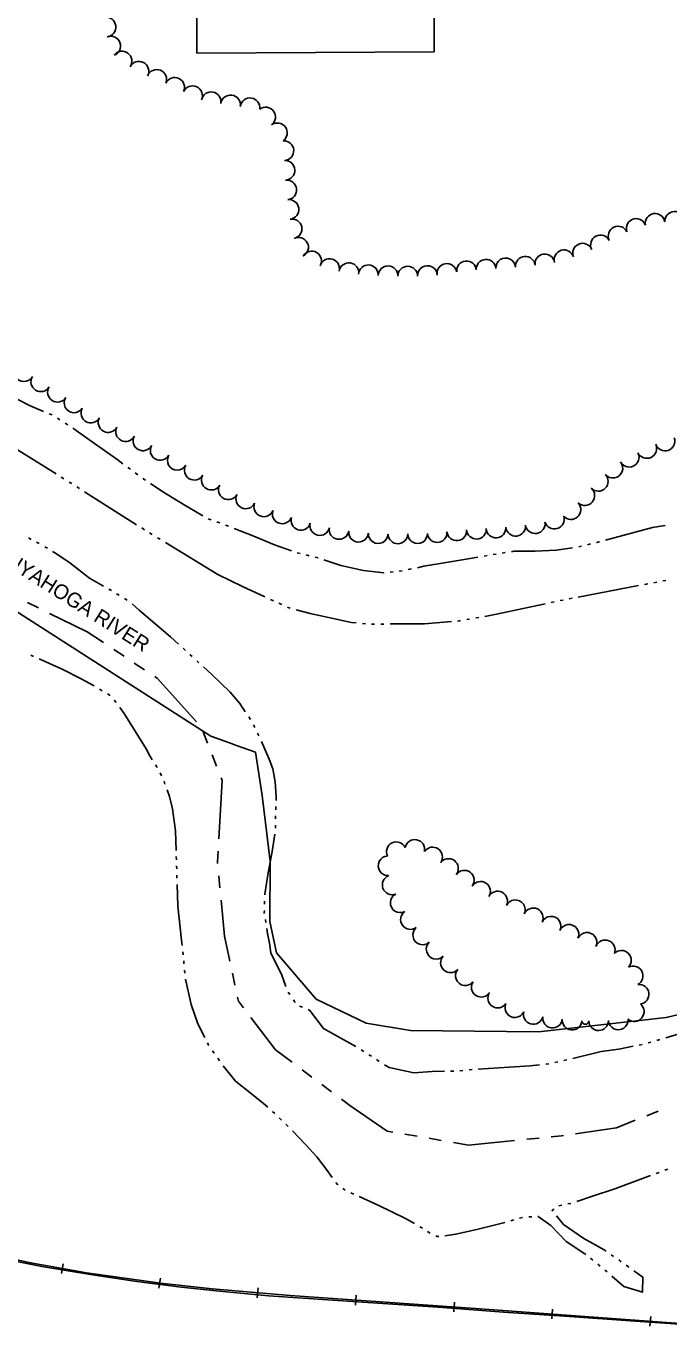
# Model space of a CAD drawing. Extents: x -25029 to 2274964, y -81170 to 687028.
# Drawn here: x -9007 to -8354, y -64587 to -63252 of the extents above; entities that cross this region are included whole.
import ezdxf

# ---------------------------------------------------------------- set-up
doc = ezdxf.new("R2010")
doc.units = 0
for name, color, linetype in [('BLDG', 7, 'Continuous'), ('DIVISIONS', 7, 'Continuous'), ('DV_X_Corp_Line', 7, 'Continuous'), ('RD_X_RR_1', 7, 'Continuous'), ('ROAD-NAME', 7, 'Continuous'), ('RR', 7, 'Continuous'), ('TREES', 7, 'Continuous'), ('WATER', 7, 'Continuous')]:
    doc.layers.add(name, color=color, linetype=linetype)

msp = doc.modelspace()

# ---------------------------------------------------------------- linework, layer by layer
at = {"layer": 'BLDG'}
msp.add_lwpolyline([(-8592, -63278.3), (-8592.2, -63238.4), (-8494.3, -63237.9), (-8494.9, -63129.4), (-8542.9, -63129.7), (-8543.3, -63056.9), (-8553.9, -63056.9), (-8554.4, -62957.7), (-8876.2, -62959.3), (-8875, -63202.3), (-8833.6, -63202.1), (-8833.2, -63279.4)], close=True, dxfattribs=at)
at = {"layer": 'DIVISIONS'}
for p, q in [((-9005.4, -63837.6), (-8994.1, -63843.1)), ((-8917.6, -63885.2), (-8907.2, -63892.1)), ((-8896.8, -63899.1), (-8886.4, -63906)), ((-8826.9, -63969), (-8822.3, -63980.6)), ((-8817.7, -63992.3), (-8813.2, -64003.9)), ((-8810.9, -64115.2), (-8809.8, -64127.6)), ((-8797.1, -64214), (-8794.5, -64226.3)), ((-8726.4, -64312.2), (-8716.4, -64319.7)), ((-8706.4, -64327.2), (-8696.4, -64334.7)), ((-8376.2, -64358.9), (-8364.6, -64354.3)), ((-8621.8, -64377.7), (-8609.5, -64379.8)), ((-8597.2, -64381.9), (-8584.9, -64384)), ((-8498.1, -64382.8), (-8485.6, -64381.6))]:
    msp.add_line(p, q, dxfattribs=at)
for points in [[(-8982.9, -63848.6), (-8944.5, -63867.3), (-8928, -63878.3)], [(-8876, -63912.9), (-8873.6, -63914.5), (-8833.6, -63958.7)], [(-8808.6, -64015.6), (-8807.5, -64018.3), (-8810.9, -64077.8)], [(-8811.7, -64090.2), (-8812.3, -64100.9), (-8812.1, -64102.7)], [(-8808.6, -64140.1), (-8805.2, -64176.4), (-8799.7, -64201.8)], [(-8791.9, -64238.5), (-8791, -64242.5), (-8785.9, -64249.2)], [(-8778.3, -64259.1), (-8753.3, -64292), (-8736.4, -64304.7)], [(-8686.3, -64342.2), (-8677.7, -64348.6), (-8639.9, -64374.6), (-8634.2, -64375.6)], [(-8448.4, -64377.2), (-8406.9, -64371.2), (-8387.8, -64363.6)], [(-8473.2, -64380.4), (-8462.9, -64379.3), (-8460.8, -64379)], [(-8572.5, -64386.1), (-8557.3, -64388.8), (-8510.5, -64384.1)]]:
    msp.add_lwpolyline(points, dxfattribs=at)
at = {"layer": 'DV_X_Corp_Line'}
for p, q in [((-9156.3, -63757.2), (-8819, -63973.5)), ((-9156.3, -63757.2), (-8819, -63973.5)), ((-8819, -63973.5), (-9156.3, -63757.2)), ((-8819, -63973.5), (-9156.3, -63757.2)), ((-8819, -63973.5), (-8804.9, -63978.6)), ((-8819, -63973.5), (-8804.9, -63978.6)), ((-8804.9, -63978.6), (-8819, -63973.5)), ((-8804.9, -63978.6), (-8819, -63973.5)), ((-8804.9, -63978.6), (-8802.1, -63979.6)), ((-8804.9, -63978.6), (-8802.1, -63979.6)), ((-8802.1, -63979.6), (-8804.9, -63978.6)), ((-8802.1, -63979.6), (-8804.9, -63978.6)), ((-8802.1, -63979.6), (-8799.1, -63980.6)), ((-8802.1, -63979.6), (-8799.1, -63980.6)), ((-8799.1, -63980.6), (-8802.1, -63979.6)), ((-8799.1, -63980.6), (-8802.1, -63979.6)), ((-8799.1, -63980.6), (-8793.9, -63982.5)), ((-8799.1, -63980.6), (-8793.9, -63982.5)), ((-8793.9, -63982.5), (-8799.1, -63980.6)), ((-8793.9, -63982.5), (-8799.1, -63980.6)), ((-8793.9, -63982.5), (-8773.7, -63989.7)), ((-8793.9, -63982.5), (-8773.7, -63989.7)), ((-8773.7, -63989.7), (-8793.9, -63982.5)), ((-8773.7, -63989.7), (-8793.9, -63982.5)), ((-8773.7, -63989.7), (-8766.8, -64033.7)), ((-8773.7, -63989.7), (-8766.8, -64033.7)), ((-8766.8, -64033.7), (-8773.7, -63989.7)), ((-8766.8, -64033.7), (-8773.7, -63989.7)), ((-8766.8, -64033.7), (-8758.6, -64100.5)), ((-8766.8, -64033.7), (-8758.6, -64100.5)), ((-8758.6, -64100.5), (-8766.8, -64033.7)), ((-8758.6, -64100.5), (-8766.8, -64033.7)), ((-8758.6, -64100.5), (-8759.1, -64161.6)), ((-8758.6, -64100.5), (-8759.1, -64161.6)), ((-8759.1, -64161.6), (-8758.6, -64100.5)), ((-8759.1, -64161.6), (-8758.6, -64100.5)), ((-8759.1, -64161.6), (-8752.2, -64193.6)), ((-8759.1, -64161.6), (-8752.2, -64193.6)), ((-8752.2, -64193.6), (-8759.1, -64161.6)), ((-8752.2, -64193.6), (-8759.1, -64161.6)), ((-8752.2, -64193.6), (-8711.9, -64240.4)), ((-8752.2, -64193.6), (-8711.9, -64240.4)), ((-8711.9, -64240.4), (-8752.2, -64193.6)), ((-8711.9, -64240.4), (-8752.2, -64193.6)), ((-8711.9, -64240.4), (-8661.2, -64264.8)), ((-8711.9, -64240.4), (-8661.2, -64264.8)), ((-8661.2, -64264.8), (-8711.9, -64240.4)), ((-8661.2, -64264.8), (-8711.9, -64240.4)), ((-8356.5, -64259.3), (-8295.1, -64244.5)), ((-8356.5, -64259.3), (-8295.1, -64244.5)), ((-8295.1, -64244.5), (-8356.5, -64259.3)), ((-8295.1, -64244.5), (-8356.5, -64259.3)), ((-8486.3, -64273.6), (-8356.5, -64259.3)), ((-8486.3, -64273.6), (-8356.5, -64259.3)), ((-8356.5, -64259.3), (-8486.3, -64273.6)), ((-8356.5, -64259.3), (-8486.3, -64273.6)), ((-8661.2, -64264.8), (-8616.3, -64272.5)), ((-8661.2, -64264.8), (-8616.3, -64272.5)), ((-8616.3, -64272.5), (-8661.2, -64264.8)), ((-8616.3, -64272.5), (-8661.2, -64264.8)), ((-8616.3, -64272.5), (-8486.3, -64273.6)), ((-8616.3, -64272.5), (-8486.3, -64273.6)), ((-8486.3, -64273.6), (-8616.3, -64272.5)), ((-8486.3, -64273.6), (-8616.3, -64272.5))]:
    msp.add_line(p, q, dxfattribs=at)
at = {"layer": 'RD_X_RR_1'}
msp.add_lwpolyline([(-9225.8, -64451.8), (-9193.7, -64461.8), (-9157.9, -64472.5), (-9119.3, -64483.5), (-9078.6, -64494.1), (-9033, -64503.8), (-8990.6, -64512), (-8939.1, -64520.7), (-8894.3, -64527.3), (-8849.3, -64533), (-8810.1, -64537.3), (-8760.6, -64541.9), (-8695, -64546.3), (-8649.5, -64549.4), (-8583.3, -64553.9), (-8521.8, -64558.4), (-8454.6, -64562.9), (-8388.1, -64567.8), (-8337.8, -64570.9), (-8273.7, -64575.7), (-8204.8, -64580), (-8152.5, -64583.8), (-8113.8, -64586.5)], dxfattribs=at)
at = {"layer": 'RR'}
for p, q in [((-8969, -64509.3), (-8970.7, -64519.1)), ((-8870.3, -64524), (-8871.7, -64534)), ((-8771, -64533.8), (-8771.9, -64543.8)), ((-8671.4, -64541.3), (-8672.1, -64551.3)), ((-8571.6, -64548.2), (-8572.3, -64558.1)), ((-8471.9, -64555.4), (-8472.6, -64565.4)), ((-8372.1, -64562.8), (-8372.9, -64572.8))]:
    msp.add_line(p, q, dxfattribs=at)
msp.add_lwpolyline([(-8123, -64584.1), (-8351.4, -64569.3), (-8550.3, -64554.7), (-8738.4, -64541.7), (-8817.7, -64534.7), (-8870.3, -64529.1), (-8945.3, -64518.6), (-9004, -64508.1), (-9104.9, -64485.3), (-9189, -64461.6), (-9278.4, -64432.1), (-9377.8, -64393.2), (-9451.7, -64359.8), (-9555.4, -64306.9), (-9661.5, -64244.3), (-9748.4, -64184.6)], dxfattribs=at)
at = {"layer": 'TREES'}
for centre, radius, start, end in [((-8925.5, -63253), 10, 277.5551, 97.5551), ((-8920.7, -63272.3), 10, 290.2806, 110.2806), ((-8909.2, -63287.5), 10, 324.1358, 144.1358), ((-8892.1, -63297.9), 10, 333.1016, 153.1016), ((-8874, -63306.2), 10, 337.6704, 157.6704), ((-8855.7, -63314.3), 10, 334.9263, 154.9263), ((-8837.6, -63322.8), 10, 334.7207, 154.7207), ((-8818.7, -63328.9), 10, 349.4937, 169.4937), ((-8799, -63332.1), 10, 351.7363, 171.7363), ((-8779.2, -63335), 10, 351.8112, 171.8112), ((-8763.3, -63344.4), 10, 306.8933, 126.8933), ((-8751.4, -63360.5), 10, 306.0391, 126.0391), ((-8744.8, -63378.6), 10, 274.2338, 94.2338), ((-8743.6, -63398.5), 10, 272.4855, 92.4855), ((-8742, -63418.4), 10, 276.4402, 96.4402), ((-8739.7, -63438.3), 10, 276.9835, 96.9835), ((-8367.7, -63452.4), 10, 9.2789, 189.2789), ((-8347.9, -63450.4), 10, 2.5196, 182.5196), ((-8736.5, -63458), 10, 281.6696, 101.6696), ((-8405.3, -63465.4), 10, 25.4904, 205.4904), ((-8386.9, -63457.6), 10, 20.4985, 200.4985), ((-8729.9, -63476.7), 10, 297.2783, 117.2783), ((-8441.4, -63482.7), 10, 22.5573, 202.5573), ((-8423.2, -63474.3), 10, 27.352, 207.352), ((-8716.6, -63490.6), 10, 329.6718, 149.6718), ((-8499.5, -63496), 10, 5.3989, 185.3989), ((-8479.7, -63493.6), 10, 8.2586, 188.2586), ((-8460.2, -63489.4), 10, 16.4316, 196.4316), ((-8698.4, -63498.3), 10, 344.7706, 164.7706), ((-8678.8, -63502.5), 10, 351.1015, 171.1015), ((-8659, -63504.7), 10, 356.3652, 176.3652), ((-8639, -63505.7), 10, 357.9599, 177.9599), ((-8619, -63506), 10, 0.2305, 180.2305), ((-8599, -63505.4), 10, 2.973, 182.973), ((-8579.2, -63503.3), 10, 9.3355, 189.3355), ((-8559.3, -63500.7), 10, 5.4194, 185.4194), ((-8539.4, -63499), 10, 4.4496, 184.4496), ((-8519.5, -63497.6), 10, 3.6664, 183.6664), ((-9008.9, -63603.1), 10, 149.4777, 329.4777), ((-8991.8, -63613.4), 10, 148.3673, 328.3673), ((-8974.8, -63624), 10, 147.5667, 327.5667), ((-8958, -63634.8), 10, 147.0251, 327.0251), ((-8940.9, -63645.2), 10, 150.4185, 330.4185), ((-8923.4, -63654.8), 10, 152.2612, 332.2612), ((-8905.6, -63664), 10, 152.8197, 332.8197), ((-8887.9, -63673.4), 10, 151.4097, 331.4097), ((-8357.6, -63673.6), 10, 199.1628, 19.1628), ((-8870.5, -63683.1), 10, 150.227, 330.227), ((-8394, -63690), 10, 207.566, 27.566), ((-8376.1, -63681.1), 10, 205.3538, 25.3538), ((-8853.2, -63693.1), 10, 149.8453, 329.8453), ((-8835.9, -63703.2), 10, 149.7503, 329.7503), ((-8410.6, -63701.1), 10, 219.7548, 39.7548), ((-8818.6, -63713.3), 10, 149.656, 329.656), ((-8425.4, -63714.5), 10, 224.7797, 44.7797), ((-8801.2, -63723.1), 10, 151.2122, 331.2122), ((-8439.1, -63729), 10, 228.318, 48.318), ((-8783.5, -63732.3), 10, 154.0252, 334.0252), ((-8765.2, -63740.4), 10, 158.3836, 338.3836), ((-8453.2, -63743.2), 10, 222.1312, 42.1312), ((-8746.5, -63747.6), 10, 159.3576, 339.3576), ((-8727.6, -63754.1), 10, 162.5963, 342.5963), ((-8470.1, -63752.9), 10, 197.5389, 17.5389), ((-8708.3, -63759.4), 10, 167.0082, 347.0082), ((-8688.8, -63763.4), 10, 169.4708, 349.4708), ((-8669, -63766.2), 10, 174.3806, 354.3806), ((-8589.1, -63766.6), 10, 184.1198, 4.1198), ((-8569.2, -63764.8), 10, 186.4559, 6.4559), ((-8549.2, -63763.1), 10, 183.0375, 3.0375), ((-8529.3, -63761.9), 10, 183.9031, 3.9031), ((-8509.4, -63760.1), 10, 186.468, 6.468), ((-8489.5, -63757.5), 10, 188.7328, 8.7328), ((-8649, -63767.6), 10, 177.5486, 357.5486), ((-8629, -63767.9), 10, 180.7463, 0.7463), ((-8609, -63767.6), 10, 181.3926, 1.3926), ((-8630.6, -64090.8), 10, 25.7557, 205.7557), ((-8611.8, -64088.4), 10, 348.6453, 168.6453), ((-8593.7, -64096.1), 10, 325.358, 145.358), ((-8639, -64105.1), 10, 93.5084, 273.5084), ((-8577.6, -64107.8), 10, 322.8048, 142.8048), ((-8561.5, -64119.7), 10, 323.9812, 143.9812), ((-8634.8, -64124.4), 10, 110.8037, 290.8037), ((-8545, -64131), 10, 327.3303, 147.3303), ((-8626.6, -64142.6), 10, 117.6404, 297.6404), ((-8527.7, -64140.9), 10, 332.9172, 152.9172), ((-8509.7, -64149.7), 10, 335.4144, 155.4144), ((-8616.2, -64159.7), 10, 125.4359, 305.4359), ((-8491.5, -64158), 10, 335.1926, 155.1926), ((-8473.4, -64166.4), 10, 334.9911, 154.9911), ((-8455.2, -64174.7), 10, 336.234, 156.234), ((-8603.8, -64175.3), 10, 131.4374, 311.4374), ((-8436.9, -64182.8), 10, 335.9767, 155.9767), ((-8590.1, -64189.8), 10, 135.1906, 315.1906), ((-8418.4, -64190.5), 10, 338.7098, 158.7098), ((-8401.9, -64201.1), 10, 315.6288, 135.6288), ((-8575.6, -64203.6), 10, 137.5815, 317.5815), ((-8560.5, -64216.7), 10, 140.8364, 320.8364), ((-8390, -64216.9), 10, 298.3675, 118.3675), ((-8544.3, -64228.5), 10, 146.8396, 326.8396), ((-8383.9, -64235.6), 10, 278.0264, 98.0264), ((-8527.6, -64239.4), 10, 146.8447, 326.8447), ((-8510.2, -64249.2), 10, 154.7129, 334.7129), ((-8388.9, -64253.2), 10, 230.3691, 50.3691), ((-8491.5, -64256), 10, 164.8659, 344.8659), ((-8471.9, -64259.8), 10, 173.4337, 353.4337), ((-8452, -64261.8), 10, 174.9813, 354.9813), ((-8438.5, -64262.6), 3.49, 180.8169, 0.8169), ((-8425.1, -64262.5), 9.91, 180.8169, 0.8169), ((-8405.2, -64261.6), 10, 183.9734, 3.9734)]:
    msp.add_arc(centre, radius, start, end, dxfattribs=at)
at = {"layer": 'WATER'}
for p, q in [((-8983.2, -63645.9), (-8980.3, -63647)), ((-8974.9, -63650.3), (-8972.3, -63651.9)), ((-8967, -63655.3), (-8964.4, -63657)), ((-8968.4, -63711.8), (-8971, -63710.2)), ((-8903.3, -63700.4), (-8900.8, -63702.3)), ((-8895.8, -63706), (-8893.3, -63707.9)), ((-8888.1, -63711.5), (-8885.5, -63713.2)), ((-8960.4, -63716.8), (-8963.1, -63715.2)), ((-8952.5, -63721.8), (-8955.2, -63720.1)), ((-8894.4, -63758.6), (-8947.2, -63725.1)), ((-8821.7, -63752.5), (-8818.8, -63753.6)), ((-8886.5, -63763.6), (-8889.1, -63761.9)), ((-8812.9, -63755.7), (-8810, -63756.8)), ((-8804.1, -63758.9), (-8801.2, -63760)), ((-9004.3, -63772), (-9001.6, -63773.5)), ((-8996, -63776.4), (-8993.3, -63777.8)), ((-8878.5, -63768.5), (-8881.2, -63766.9)), ((-8870.5, -63773.4), (-8873.2, -63771.8)), ((-8811.9, -63809.3), (-8865.2, -63776.7)), ((-8436.2, -63778.9), (-8433.2, -63778.1)), ((-8987.8, -63780.9), (-8985.1, -63782.5)), ((-8731.3, -63787.1), (-8728.2, -63787.8)), ((-8722.1, -63789.3), (-8719.1, -63790.1)), ((-8713, -63791.5), (-8710, -63792.3)), ((-8541.5, -63790.4), (-8538.4, -63789.9)), ((-8532.3, -63788.9), (-8529.2, -63788.4)), ((-8523, -63787.4), (-8519.9, -63786.9)), ((-8445.3, -63781.1), (-8442.3, -63780.4)), ((-8627.6, -63805.7), (-8624.5, -63805.4)), ((-8618.4, -63804.2), (-8615.3, -63803.5)), ((-8637, -63806.6), (-8633.9, -63806.3)), ((-8375.2, -63818.6), (-8378.3, -63819.2)), ((-8366, -63816.9), (-8369.1, -63817.5)), ((-8356.8, -63815.1), (-8359.9, -63815.7)), ((-8922.8, -63824), (-8920.1, -63825.5)), ((-8914.7, -63828.7), (-8912, -63830.3)), ((-8384.4, -63820.4), (-8445.8, -63832)), ((-8906.6, -63833.5), (-8904, -63835.1)), ((-8755.5, -63835.8), (-8758.4, -63834.5)), ((-8747, -63839.7), (-8749.8, -63838.4)), ((-8470.3, -63837), (-8473.4, -63837.7)), ((-8461.2, -63835.1), (-8464.2, -63835.7)), ((-8452, -63833.2), (-8455, -63833.8)), ((-8662, -63859.1), (-8665.1, -63858.9)), ((-8652.6, -63859.6), (-8655.8, -63859.6)), ((-8643.3, -63859.5), (-8646.4, -63859.5)), ((-8556.1, -63854.4), (-8559.1, -63854.9)), ((-8546.8, -63852.8), (-8549.9, -63853.3)), ((-8847.2, -63884.1), (-8844.9, -63886.2)), ((-8840.3, -63890.4), (-8838, -63892.5)), ((-8833.4, -63896.8), (-8831.1, -63898.9)), ((-8932, -63925.7), (-8929.4, -63927.3)), ((-8924, -63930.5), (-8921.3, -63932.1)), ((-8780.5, -63953.8), (-8778.8, -63956.4)), ((-8775.8, -63961.9), (-8774.4, -63964.7)), ((-8771.5, -63970.3), (-8770.1, -63973.1)), ((-8875.3, -64002.6), (-8873.6, -64005.2)), ((-8870.6, -64010.7), (-8869.3, -64013.5)), ((-8753, -64044.9), (-8753, -64048.1)), ((-8753.2, -64054.3), (-8753.2, -64057.4)), ((-8753.3, -64063.7), (-8753.4, -64066.8)), ((-8854.1, -64095.7), (-8854, -64098.9)), ((-8853.8, -64105.1), (-8853.7, -64108.2)), ((-8853.5, -64114.5), (-8853.4, -64117.6)), ((-8764.4, -64140.9), (-8764.4, -64144)), ((-8763.6, -64159.6), (-8763.2, -64162.7)), ((-8847.6, -64192.3), (-8847.2, -64195.4)), ((-8846.6, -64201.7), (-8846.3, -64204.8)), ((-8845.7, -64211), (-8845.4, -64214.1)), ((-8740.3, -64233.3), (-8738.6, -64235.9)), ((-8735.2, -64241.2), (-8733.5, -64243.8)), ((-8728.8, -64247.5), (-8725.9, -64248.7)), ((-8374.9, -64285), (-8371.9, -64284.1)), ((-8365.9, -64282.4), (-8362.9, -64281.5)), ((-8817.4, -64292.9), (-8815.6, -64295.4)), ((-8666.4, -64291.9), (-8663.7, -64293.6)), ((-8658.5, -64297), (-8655.8, -64298.6)), ((-8384, -64287.3), (-8380.9, -64286.7)), ((-8812, -64300.5), (-8810.3, -64303.1)), ((-8650.6, -64302), (-8648, -64303.7)), ((-8566, -64313.4), (-8563, -64312.9)), ((-8556.7, -64312.3), (-8553.6, -64312.1)), ((-8478.8, -64306.6), (-8475.7, -64306.3)), ((-8469.6, -64305), (-8466.6, -64304.3)), ((-8460.5, -64302.8), (-8457.5, -64302.1)), ((-8575.4, -64313.8), (-8572.3, -64313.7)), ((-8756.3, -64354.6), (-8754.1, -64356.8)), ((-8749.6, -64361.1), (-8747.3, -64363.3)), ((-8742.8, -64367.6), (-8740.5, -64369.8)), ((-8366.5, -64417.6), (-8363.6, -64416.5)), ((-8357.7, -64414.4), (-8354.7, -64413.4)), ((-8691.9, -64426.7), (-8689.9, -64429.1)), ((-8685, -64432.9), (-8682.4, -64434.5)), ((-8676.7, -64437.2), (-8673.9, -64438.5)), ((-8447.3, -64446.1), (-8431.2, -64440.8)), ((-8465.5, -64450.4), (-8462.4, -64449.8)), ((-8456.3, -64448.6), (-8453.2, -64448)), ((-8606.7, -64471.7), (-8604, -64473.3)), ((-8514.3, -64465.7), (-8511.3, -64464.8)), ((-8505.3, -64463.1), (-8502.3, -64462.2)), ((-8496.1, -64461.6), (-8493, -64461.5)), ((-8598.8, -64476.7), (-8596.1, -64478.4)), ((-8433.2, -64503.8), (-8430.8, -64505.8)), ((-8426, -64509.7), (-8423.5, -64511.7)), ((-8409.8, -64501.9), (-8412.3, -64500.2)), ((-8402.1, -64507.3), (-8404.6, -64505.5)), ((-8394.4, -64512.7), (-8397, -64510.9))]:
    msp.add_line(p, q, dxfattribs=at)
for points in [[(-9044.5, -63615), (-9026.2, -63625.6), (-9003.3, -63637.5), (-8988.9, -63643.5)], [(-8959.1, -63660.3), (-8958.1, -63661), (-8937.1, -63676.1), (-8914.4, -63692), (-8908.3, -63696.6)], [(-8976.3, -63706.8), (-9013.7, -63683.4), (-9029.3, -63673.7)], [(-8880.3, -63716.7), (-8868.8, -63724.4), (-8846.2, -63738.2), (-8827.2, -63749.6)], [(-8795.3, -63762.3), (-8777, -63769.4), (-8754.2, -63778.9), (-8737.2, -63785.1)], [(-8418.1, -63774.1), (-8370.2, -63761.4), (-8357.4, -63759.5)], [(-8427.1, -63776.6), (-8426.8, -63776.5), (-8424.9, -63775.9), (-8424.1, -63775.7)], [(-8979.8, -63785.8), (-8976.9, -63787.6), (-8962.4, -63797.3), (-8942.2, -63812.8), (-8928.2, -63820.9)], [(-8609.2, -63802.2), (-8602.8, -63800.8), (-8579.8, -63796.9), (-8555.4, -63792.8), (-8547.7, -63791.5)], [(-8513.7, -63786), (-8511.1, -63785.5), (-8489.7, -63785.5), (-8468.3, -63784.5), (-8451.5, -63782.2)], [(-8704.1, -63794.2), (-8686.8, -63800.1), (-8663.8, -63805.1), (-8643.2, -63807.3), (-8643.2, -63807.3)], [(-8764, -63831.8), (-8786.8, -63821.4), (-8811.9, -63809.3)], [(-8899.1, -63839), (-8891.8, -63845.3), (-8859.9, -63872.5), (-8851.8, -63879.9)], [(-8738.4, -63843.3), (-8740.3, -63842.8), (-8741.3, -63842.3)], [(-8671.3, -63858.3), (-8676.1, -63857.9), (-8718.2, -63848.6), (-8732.3, -63844.9)], [(-8479.5, -63839), (-8528.9, -63849.6), (-8540.7, -63851.7)], [(-8574.6, -63856.9), (-8602, -63859.3), (-8631.7, -63859.3), (-8637, -63859.4)], [(-8565.3, -63856), (-8566.5, -63856.2), (-8568.4, -63856.4)], [(-9002, -63891), (-9000.5, -63891.7), (-8999.1, -63892.3)], [(-8993.4, -63894.9), (-8969.3, -63905.8), (-8950.6, -63915), (-8937.4, -63922.4)], [(-8826.5, -63903.1), (-8818.4, -63910.4), (-8799.3, -63928.8), (-8789.7, -63940.2), (-8784, -63948.7)], [(-8917.1, -63936.7), (-8916.9, -63937), (-8915.3, -63939.2)], [(-8911.5, -63944.3), (-8907, -63950.4), (-8884.7, -63986.2), (-8881.1, -63993.3), (-8878.6, -63997.3)], [(-8767.4, -63978.7), (-8759.7, -63996.6), (-8755.9, -64006.6), (-8753.8, -64019.8), (-8752.7, -64035), (-8752.8, -64038.7)], [(-8866.7, -64019.2), (-8866.6, -64019.4), (-8865.6, -64022.2)], [(-8863.5, -64028), (-8861.1, -64034.7), (-8858, -64047.1), (-8854.9, -64069.6), (-8854.3, -64089.5)], [(-8754.1, -64073), (-8756.6, -64090.7), (-8760.7, -64112.2), (-8764.2, -64134), (-8764.2, -64134.7)], [(-8853.2, -64123.9), (-8852.4, -64146.1), (-8848.7, -64180.6), (-8848.2, -64186.1)], [(-8764.6, -64150.3), (-8764.7, -64152.4), (-8764.5, -64153.4)], [(-8762.3, -64168.9), (-8761.6, -64173.7), (-8759.4, -64183.8), (-8758.2, -64193.4), (-8746.8, -64216.3), (-8742.7, -64227.6)], [(-8844.7, -64220.3), (-8839.1, -64245.9), (-8832.2, -64265.5), (-8825.2, -64279.4)], [(-8720.2, -64251.2), (-8718.3, -64252), (-8704.5, -64270.2), (-8671.7, -64288.6)], [(-8356.9, -64279.8), (-8350.1, -64277.8), (-8310.2, -64266.1), (-8297.5, -64260.6)], [(-8822.5, -64285), (-8821.3, -64287.3), (-8821, -64287.7)], [(-8451.4, -64300.7), (-8422.6, -64293.8), (-8404.7, -64291.3), (-8390.1, -64288.4)], [(-8806.5, -64308.1), (-8793.9, -64323.9), (-8779.5, -64335.2), (-8765.5, -64346.5), (-8761, -64350.4)], [(-8642.7, -64307.1), (-8638, -64310.1), (-8612.8, -64315.3), (-8594.3, -64314), (-8581.6, -64313.8)], [(-8547.4, -64311.7), (-8526.3, -64310.2), (-8494.6, -64308.4), (-8485, -64307.3)], [(-8736.2, -64374.2), (-8722.9, -64388.1), (-8711.5, -64400.8), (-8701.5, -64413.5), (-8695.6, -64421.7)], [(-8431.2, -64440.8), (-8408.7, -64433.1), (-8380.6, -64422.6), (-8372.4, -64419.7)], [(-8668.2, -64441.1), (-8648.2, -64450.3), (-8621.1, -64463.3), (-8612.1, -64468.5)], [(-8472, -64455.9), (-8472.3, -64455.5), (-8470.5, -64453.5)], [(-8581.3, -64480.8), (-8570.1, -64479.3), (-8547.6, -64474.1), (-8522.9, -64468.2), (-8520.3, -64467.5)], [(-8486.8, -64461.3), (-8486.5, -64461.3), (-8473.5, -64470.6), (-8458.2, -64486.6), (-8439.1, -64499.1), (-8438.1, -64499.9)], [(-8417.5, -64496.6), (-8419.4, -64495.2), (-8440.2, -64483.6), (-8460.7, -64469.3), (-8468, -64460.6)], [(-8590.5, -64481), (-8588.6, -64481.7), (-8587.5, -64481.6)], [(-8418.7, -64515.7), (-8417.7, -64516.4), (-8416.3, -64517.7)], [(-8411.6, -64521.8), (-8399.6, -64532.6), (-8380.5, -64538.2), (-8380.3, -64522.8), (-8389.4, -64516.4)]]:
    msp.add_lwpolyline(points, dxfattribs=at)

# ---------------------------------------------------------------- texts
at = {"layer": 'ROAD-NAME'}
msp.add_text('CUYAHOGA RIVER', height=15, rotation=327.6105, dxfattribs=at).set_placement((-9040.8, -63791.2))

doc.saveas('drawing.dxf')
